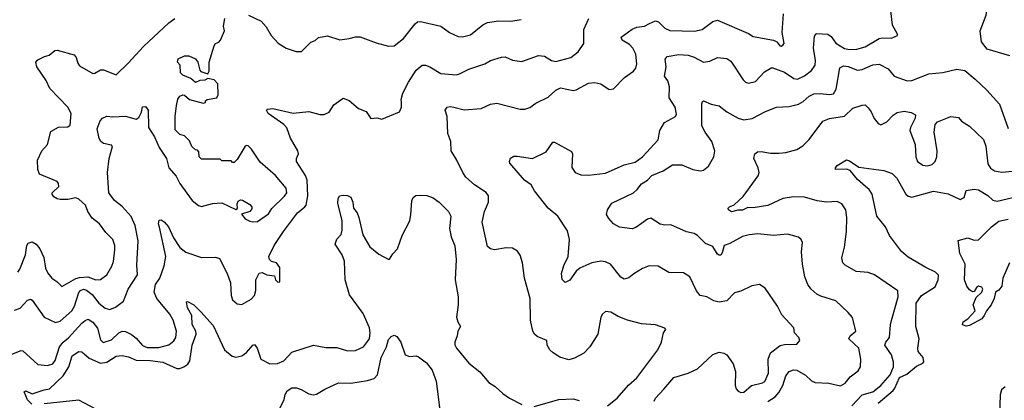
# Model space of a CAD drawing. Extents: x 2086813 to 2278017, y 548126 to 753336.
# Tile 267 of 461: x 2169805 to 2176140, y 686911 to 689357. Entities that reach past the tile are written whole.
import ezdxf

# ---------------------------------------------------------------- set-up
doc = ezdxf.new("R2010")
doc.units = 0

msp = doc.modelspace()

# ---------------------------------------------------------------- linework, layer by layer
at = {"layer": '0CON10XD'}
for points in [[(2176175, 689125.5), (2176028.7, 689168.7), (2175994.2, 689215), (2175984.5, 689285), (2176024.1, 689385.9), (2176037.3, 689495), (2176055.4, 689555), (2176045.6, 689595), (2176020.8, 689625)], [(2173886.5, 686905), (2173896.5, 686925), (2173948.8, 686981.2), (2174012.7, 687057.3), (2174105, 687084.4), (2174165, 687112.2), (2174265, 687204.4), (2174305, 687218.9), (2174334.5, 687214.5), (2174355, 687202.5), (2174394.5, 687145), (2174410, 687095), (2174408.5, 687005), (2174414.4, 686985), (2174428.3, 686968.3), (2174445, 686960), (2174465, 686962.5), (2174513.4, 687006.6), (2174585, 687023.8), (2174598.1, 687031.9), (2174622.3, 687085), (2174620.4, 687175), (2174636.4, 687215), (2174697.4, 687262.6), (2174725, 687270), (2174805, 687271.4), (2174824, 687295), (2174818, 687315), (2174789.2, 687345), (2174785, 687376.7), (2174709.4, 687459.4), (2174681.2, 687515), (2174601.5, 687631.5), (2174565, 687654), (2174515, 687647.1), (2174445, 687612.2), (2174405, 687601.9), (2174355, 687550.5), (2174305, 687541.8), (2174270.6, 687550.6), (2174225, 687575.8), (2174183.8, 687585), (2174160, 687615), (2174115.7, 687705), (2174075, 687730.6), (2173981.2, 687731.2), (2173912.4, 687772.4), (2173855, 687775.5), (2173812.1, 687757.9), (2173755.7, 687724.3), (2173725, 687697.5), (2173695, 687689.2), (2173672.8, 687702.8), (2173605.5, 687785.5), (2173575, 687800.6), (2173545, 687805.6), (2173485, 687794.4), (2173409.8, 687760.2), (2173385, 687740), (2173345, 687683.3), (2173315, 687667.5), (2173296.1, 687686.1), (2173290.8, 687725), (2173305, 687776.7), (2173333.3, 687835), (2173342.5, 687945), (2173330.3, 688000.3), (2173267.1, 688095), (2173204.3, 688145), (2173117, 688257), (2173096.7, 688295), (2173052.9, 688325), (2172959.2, 688435), (2172955.8, 688445), (2172963, 688467), (2172985, 688480), (2173005, 688480.8), (2173105, 688464.4), (2173192.4, 688507.6), (2173235, 688570), (2173245, 688570), (2173355, 688510), (2173360.8, 688495), (2173356.8, 688406.8), (2173378, 688375), (2173415, 688360.5), (2173465, 688357.1), (2173575, 688371.6), (2173695, 688423.8), (2173765, 688440.4), (2173812.2, 688475), (2173911.8, 688585), (2173924.5, 688645), (2173954, 688696), (2174023.8, 688735), (2174030, 688750), (2174022.5, 688795), (2173983.1, 688855), (2173986, 688925), (2173974, 688965), (2173954, 688995), (2173964.4, 689055), (2173956.9, 689103.1), (2173969.7, 689120.3), (2174045, 689133.5), (2174105, 689128.2), (2174145, 689115.5), (2174205, 689084.2), (2174245, 689090.8), (2174295, 689114.4), (2174355, 689107.1), (2174380.3, 689090.3), (2174460.6, 688970.6), (2174475, 688955.8), (2174495, 688948.6), (2174539.5, 688960.5), (2174597.2, 689022.8), (2174645, 689050.5), (2174725, 689019.3), (2174785, 688979.6), (2174810, 688975), (2174855, 688995.4), (2174898.6, 689031.4), (2174923.6, 689065), (2174926, 689095), (2174911.8, 689175), (2174917.8, 689252.2), (2174932.4, 689267.6), (2175005, 689264.6), (2175025, 689250), (2175055, 689206.5), (2175112, 689172), (2175145, 689165.4), (2175191.9, 689168.1), (2175245, 689183.1), (2175335.6, 689235.6), (2175355, 689240.5), (2175415, 689237.5), (2175452.5, 689255), (2175452.5, 689265), (2175421.1, 689321.1), (2175409.5, 689415)], [(2169755, 687207.5), (2169815, 687231.4), (2169825, 687229.2), (2169921.2, 687141.2), (2169983.9, 687133.9), (2170018.9, 687145), (2170033, 687167), (2170061.1, 687255), (2170085.3, 687285), (2170118.5, 687311.5), (2170205, 687406.2), (2170225, 687424.4), (2170245, 687432.9), (2170275, 687413.1), (2170304.6, 687375), (2170325, 687298.8), (2170342.8, 687282.8), (2170395, 687298.2), (2170441.9, 687345), (2170465, 687354.6), (2170485, 687351.8), (2170525, 687333.1), (2170555, 687310.5), (2170595, 687262.5), (2170625, 687250), (2170699.5, 687250.5), (2170765, 687267.9), (2170796.8, 687293.2), (2170809.6, 687315), (2170814.7, 687355), (2170793.3, 687425), (2170771.3, 687465), (2170686.7, 687565), (2170670, 687605), (2170678.2, 687655), (2170706.7, 687695), (2170734.2, 687775), (2170744.1, 687835), (2170705, 688022.5), (2170698.5, 688045), (2170702.3, 688067.7), (2170715, 688070), (2170735, 688058.1), (2170761.8, 688025), (2170793.8, 687955), (2170835, 687892.5), (2170873.1, 687863.1), (2170975, 687829.2), (2171065, 687830), (2171091.2, 687821.2), (2171140, 687725), (2171162, 687665), (2171165.6, 687585), (2171175, 687556.2), (2171205, 687531.4), (2171235, 687525.6), (2171295, 687561.5), (2171315.8, 687584.2), (2171324.7, 687615.3), (2171324, 687685), (2171345, 687728.8), (2171365, 687731.2), (2171395, 687717.5), (2171445, 687710), (2171450, 687685), (2171465, 687670), (2171478.3, 687671.7), (2171477.5, 687765), (2171457.5, 687795), (2171425, 687803.3), (2171412.5, 687815), (2171408.8, 687835), (2171441.2, 687905), (2171502, 687995), (2171592.5, 688115), (2171640, 688155), (2171648.1, 688165), (2171659.5, 688225), (2171654.7, 688324.8), (2171644.1, 688355), (2171586.5, 688445), (2171585.7, 688464.3), (2171599.2, 688495), (2171594.3, 688515), (2171547.3, 688595), (2171522.7, 688662.7), (2171505, 688682.5), (2171404, 688755), (2171393.8, 688775), (2171398.3, 688781.7), (2171434.2, 688785.8), (2171565, 688755.8), (2171665, 688767.1), (2171735, 688748.1), (2171763.2, 688746.8), (2171797, 688763), (2171825, 688810), (2171885, 688852.5), (2171925, 688837.5), (2171985.8, 688785.8), (2172035, 688766.7), (2172065, 688722.5), (2172103.6, 688726.4), (2172135, 688717.5), (2172247.5, 688765), (2172262, 688795), (2172262, 688828), (2172260, 688845), (2172269.4, 688885), (2172306.4, 688955), (2172355, 689033.3), (2172395, 689064.5), (2172415, 689064.5), (2172443.9, 689053.9), (2172515, 689011.8), (2172615, 689003.6), (2172635, 689008.2), (2172695, 689039.7), (2172797.4, 689072.6), (2172835, 689094.3), (2172905, 689116.9), (2172927.8, 689117.8), (2172975, 689097.5), (2173035, 689087.5), (2173142.6, 689127.4), (2173182.4, 689122.4), (2173226.7, 689095), (2173255, 689089.1), (2173352, 689115), (2173398.6, 689151.4), (2173434.2, 689205), (2173435.6, 689295), (2173466.4, 689365)], [(2169793.1, 687735), (2169805, 687754.2), (2169842.3, 687845), (2169851.4, 687905), (2169860, 687920), (2169885, 687928.2), (2169910.6, 687915), (2169933.6, 687885), (2169959.5, 687829.5), (2169970.9, 687760.9), (2169985, 687728), (2170010.8, 687695), (2170043.4, 687673.4), (2170075, 687642), (2170166.1, 687693.9), (2170189.2, 687700.8), (2170243.4, 687703.4), (2170295.4, 687684.6), (2170325, 687686.7), (2170365, 687717.5), (2170397, 687773), (2170407.3, 687802.7), (2170417.5, 687877.5), (2170416.2, 687906.2), (2170404.3, 687945), (2170359.7, 687989.7), (2170318.6, 688045), (2170271.9, 688081.9), (2170244, 688124), (2170228.5, 688165), (2170185, 688203.2), (2170165, 688212.5), (2170115, 688201.8), (2170065, 688201.8), (2170045, 688205.4), (2170025, 688217.8), (2170012.9, 688235), (2170013.6, 688245), (2170056.2, 688285), (2170055.2, 688305), (2170045, 688316.2), (2169931.2, 688365), (2169921.4, 688395), (2169918.6, 688455), (2169947.5, 688515), (2169984.2, 688555), (2170005, 688638.2), (2170055, 688665.3), (2170115, 688669.2), (2170130, 688680), (2170136.4, 688755), (2170114.5, 688795), (2169998.5, 688915), (2169975.3, 688965.3), (2169914.4, 689055), (2169908, 689085), (2169921.7, 689098.3), (2169965, 689121.2), (2169995, 689128.8), (2170031.7, 689158.3), (2170045, 689160.8), (2170155, 689132), (2170169.2, 689115), (2170177.9, 689077.9), (2170190, 689060), (2170275, 689012), (2170287.3, 689012.7), (2170325, 689033.8), (2170345, 689034), (2170425, 689003.5), (2170501.8, 689078.2), (2170602, 689185), (2170763.8, 689336.2), (2170804, 689365)], [(2170316.1, 688593.9), (2170303.3, 688655), (2170322.3, 688707.7), (2170337.5, 688725), (2170365, 688738), (2170405, 688732.5), (2170485, 688737.1), (2170555, 688716.7), (2170570.7, 688729.3), (2170587.9, 688762.1), (2170595, 688797.5), (2170615, 688800), (2170631.2, 688775), (2170634, 688665), (2170671.2, 688605), (2170702, 688535), (2170750, 688465), (2170763.3, 688405), (2170811.4, 688351.4), (2170834.5, 688304.5), (2170914, 688195), (2170955, 688163.3), (2170975, 688156.7), (2171045, 688176), (2171105, 688180), (2171195, 688137.5), (2171206.7, 688143.3), (2171203.9, 688173.9), (2171210, 688190), (2171225, 688200), (2171237.4, 688197.4), (2171285, 688169.2), (2171298, 688155), (2171298.8, 688141.2), (2171285.8, 688124.2), (2171232.5, 688107.5), (2171255, 688076.7), (2171285, 688061.2), (2171305, 688056.7), (2171335, 688060), (2171405, 688110), (2171427.1, 688142.9), (2171508.3, 688221.7), (2171523.3, 688245), (2171520, 688275), (2171450, 688355), (2171352.2, 688442.2), (2171295.3, 688525.3), (2171275, 688545.7), (2171265, 688549.2), (2171255, 688543.8), (2171205, 688457.5), (2171185, 688440), (2171175, 688440), (2171165, 688450), (2171105, 688450), (2171095, 688460), (2170975, 688460), (2170960, 688475), (2170958.3, 688508.3), (2170948.3, 688518.3), (2170935, 688520), (2170911.7, 688541.7), (2170898.3, 688578.3), (2170865, 688610), (2170835, 688620), (2170805, 688650), (2170804.1, 688734.1), (2170812.9, 688805), (2170822.9, 688847.1), (2170834.3, 688865.7), (2170855, 688873.8), (2170865, 688871.2), (2170897.5, 688845), (2170985, 688820), (2171000, 688825), (2171000, 688835), (2171010, 688845), (2171072.5, 688855), (2171081.2, 688875), (2171078.8, 688945), (2171055, 688970), (2171015, 688980), (2170995, 688967.5), (2170963, 688967), (2170935, 688952.5), (2170905, 688980), (2170855, 689000), (2170840, 689015), (2170837.5, 689065), (2170820, 689085), (2170824, 689105), (2170865, 689123.8), (2170893.9, 689123.9), (2170936.7, 689105), (2170950, 689085), (2170963, 689033), (2170970, 689025), (2171015, 689010), (2171023, 689027), (2171024.3, 689085), (2171055, 689190), (2171065, 689204.2), (2171087, 689213), (2171097.8, 689225), (2171122.9, 689285), (2171116.5, 689315), (2171123.8, 689365)], [(2171276.6, 689386.6), (2171357.7, 689347.7), (2171390.7, 689310.7), (2171422.5, 689255), (2171467, 689207), (2171520, 689175), (2171582.7, 689152.7), (2171617.3, 689152.7), (2171678.1, 689211.9), (2171705, 689222.5), (2171726.5, 689243.5), (2171785, 689253.3), (2171865, 689228.5), (2171925, 689235.6), (2171965, 689247.5), (2171995, 689247.5), (2172098.3, 689208.3), (2172177, 689187), (2172215, 689189.2), (2172273.3, 689236.7), (2172349.4, 689330.6), (2172365, 689342.5), (2172383.7, 689346.3), (2172515.4, 689315.4), (2172571.2, 689275), (2172625, 689248.1), (2172653.2, 689246.8), (2172705, 689260), (2172785, 689324.3), (2172815, 689338.6), (2172885, 689349.5), (2172965, 689346.9), (2173032.1, 689357.9)], [(2173587.5, 686875), (2173650, 686925), (2173721.3, 687008.7), (2173775.5, 687054.5), (2173910, 687235), (2173933.8, 687285), (2173946.2, 687345), (2173961.2, 687365), (2173956.7, 687375), (2173895, 687396), (2173805, 687402.5), (2173715.8, 687425.8), (2173655, 687450), (2173607.6, 687477.6), (2173575, 687482), (2173553.8, 687465), (2173544.2, 687445.8), (2173524, 687335), (2173473.3, 687255), (2173435, 687214), (2173375, 687180.8), (2173339.1, 687170.9), (2173281.2, 687188.8), (2173236.2, 687215), (2173215.7, 687235.7), (2173198.8, 687265), (2173196.7, 687295), (2173135, 687321.4), (2173117.5, 687335), (2173107.1, 687355), (2173090.6, 687425), (2173088.9, 687565), (2173053.1, 687695), (2173039.2, 687795), (2173025, 687842.5), (2173008.3, 687868.3), (2172975, 687888), (2172935, 687891.4), (2172858.8, 687878.8), (2172834.4, 687884.4), (2172815, 687900), (2172780.6, 688055), (2172795.5, 688124.5), (2172820.8, 688185), (2172822, 688225), (2172805.6, 688245.6), (2172731.2, 688295), (2172674.5, 688344.5), (2172655, 688373.8), (2172618.1, 688455), (2172580, 688515), (2172578.9, 688575), (2172559.5, 688625), (2172555.5, 688735), (2172543.1, 688775), (2172555, 688795.4), (2172575, 688799.6), (2172597.5, 688795), (2172665, 688776.7), (2172775, 688785.6), (2172835, 688814.2), (2172875, 688821.4), (2173025, 688781.1), (2173055, 688781.5), (2173088.1, 688791.9), (2173125, 688820), (2173205, 688858.9), (2173255, 688903.5), (2173285, 688919.4), (2173365, 688902.5), (2173385, 688905.8), (2173465, 688948.6), (2173505, 688954.2), (2173545, 688944.2), (2173597.7, 688907.7), (2173625, 688912), (2173697.1, 688985), (2173754.5, 689025.5), (2173768.6, 689045), (2173776.2, 689073.8), (2173768.5, 689135), (2173750.4, 689175), (2173728.2, 689198.2), (2173681.1, 689225), (2173674.4, 689245), (2173745, 689296.1), (2173775, 689308.2), (2173825, 689316.1), (2173857.6, 689332.4), (2173895, 689350.6), (2173915, 689342.9), (2173955, 689302.2), (2173987.4, 689287.4), (2174146.4, 689283.6), (2174195.9, 689294.1), (2174265.3, 689344.7), (2174295, 689353.8), (2174495, 689268.5), (2174525, 689250), (2174655.7, 689225.7), (2174675.8, 689215.8), (2174695, 689190), (2174705, 689187.5), (2174715, 689193.3), (2174723.3, 689205), (2174710.8, 689275), (2174718.6, 689395)], [(2174617.5, 686902.5), (2174666.1, 686933.9), (2174689.9, 686960.1), (2174715.8, 687005), (2174735, 687067.5), (2174755, 687095.6), (2174784.6, 687105.4), (2174805, 687103.6), (2174861.4, 687071.4), (2174899.2, 687035), (2174923.3, 687025), (2175011.1, 687021.1), (2175085, 687004.4), (2175115, 687020), (2175148.8, 687061.2), (2175200.3, 687099.7), (2175214.3, 687125.7), (2175216.7, 687175), (2175203.1, 687245), (2175140, 687305), (2175149.2, 687325), (2175184.4, 687355), (2175163.2, 687443.2), (2175135.4, 687475.4), (2175055, 687549.2), (2174959.1, 687579.1), (2174933.4, 687593.4), (2174895, 687626), (2174875, 687654), (2174855.6, 687705), (2174840.5, 687785), (2174835.5, 687864.5), (2174842.5, 687925), (2174833.8, 687945), (2174815, 687960), (2174745, 687978.9), (2174655, 687968.9), (2174555, 687980), (2174497.5, 687975), (2174455, 687962.5), (2174375, 687917.5), (2174336.7, 687905), (2174325, 687857.5), (2174315, 687843.3), (2174306.4, 687843.6), (2174295, 687850), (2174265, 687900), (2174217.6, 687917.6), (2174165, 687970.6), (2174145, 687983.3), (2174095, 687993.1), (2173995, 688039.2), (2173955, 688036), (2173925, 688042.5), (2173865, 688080.6), (2173843.8, 688075), (2173805, 688048), (2173768.7, 688021.3), (2173745, 688012.9), (2173665, 688023.3), (2173626.2, 688045), (2173595, 688078.8), (2173580.8, 688105), (2173586, 688135), (2173615, 688178), (2173755, 688243.5), (2173778.5, 688265), (2173805, 688302.5), (2173843.3, 688325), (2173872, 688355), (2173945, 688385.6), (2174005, 688423.8), (2174065, 688424.2), (2174135, 688393.3), (2174185, 688386), (2174205, 688390.8), (2174236.2, 688415), (2174271.9, 688475), (2174277.3, 688515), (2174258.8, 688575), (2174214.7, 688634.7), (2174193.5, 688675), (2174193.1, 688816.9), (2174198.3, 688831.7), (2174205, 688836.2), (2174254.2, 688814.2), (2174305, 688804.2), (2174355, 688765.6), (2174426.7, 688725), (2174465, 688714.4), (2174517.1, 688722.9), (2174603.4, 688766.6), (2174675, 688794), (2174755, 688798.1), (2174815, 688813.8), (2174845, 688830.4), (2174884.7, 688865.2), (2174915, 688880.4), (2174955, 688883.3), (2175015, 688875.4), (2175040, 688880), (2175059.1, 688910.9), (2175082.8, 689047.2), (2175105, 689061.1), (2175135, 689056.4), (2175195, 689032), (2175225, 689037.5), (2175295, 689067.1), (2175335, 689070.5), (2175391.7, 689041.7), (2175432, 688995), (2175515, 688963.6), (2175545, 688965.5), (2175655, 689008.2), (2175745, 689018.5), (2175835, 689040), (2175885, 689030.8), (2175952, 688975), (2176028.1, 688905), (2176109.4, 688815), (2176165, 688658)], [(2175158.4, 686875), (2175224.8, 686945.2), (2175295, 686965.8), (2175345.1, 687004.9), (2175405.8, 687075), (2175427.9, 687125), (2175427.3, 687155), (2175413.8, 687203.8), (2175372.2, 687265), (2175377.8, 687285), (2175402.2, 687315), (2175407.5, 687395), (2175415, 687423.3), (2175456.4, 687575), (2175454, 687615), (2175305, 687716), (2175263, 687733), (2175187.9, 687737.9), (2175115, 687779.4), (2175100.6, 687795), (2175094.5, 687825.5), (2175111.4, 687895), (2175124.5, 687995.5), (2175126.2, 688085), (2175119.5, 688135), (2175095, 688174.3), (2175065, 688187.8), (2174995, 688183.5), (2174935, 688192.9), (2174855, 688216.9), (2174785, 688217.9), (2174715, 688208.2), (2174617.4, 688162.6), (2174525, 688148), (2174489.3, 688150.7), (2174455, 688132.5), (2174426.4, 688133.6), (2174385, 688122.5), (2174366.2, 688135), (2174364, 688145), (2174371.2, 688155), (2174402.5, 688167.5), (2174459.1, 688220.9), (2174556.5, 688353.5), (2174561.8, 688375), (2174557.3, 688405), (2174529.2, 688465), (2174535.8, 688495), (2174552.3, 688507.7), (2174575, 688510.9), (2174635, 688499.1), (2174688.7, 688498.7), (2174735, 688503.8), (2174805, 688522.5), (2174842.8, 688547.2), (2174885, 688588), (2174972.5, 688705), (2175015, 688722.3), (2175112.1, 688737.9), (2175165, 688789.2), (2175225, 688808), (2175245, 688808.8), (2175265, 688790.8), (2175284.4, 688765), (2175301.7, 688721.7), (2175329.1, 688689.1), (2175345, 688680.6), (2175385, 688701.1), (2175425, 688742.9), (2175450.3, 688759.7), (2175495, 688769.2), (2175540.7, 688760.7), (2175568.8, 688745), (2175567.1, 688725), (2175537.1, 688665), (2175533.1, 688645), (2175566.4, 688555), (2175570, 688475), (2175581.4, 688445), (2175615, 688421.1), (2175645, 688417.8), (2175675, 688427.1), (2175694.3, 688445), (2175706.5, 688475), (2175708.2, 688515), (2175687.8, 688635), (2175695, 688683.3), (2175710.3, 688699.7), (2175795, 688734), (2175845, 688727.5), (2175865, 688704), (2175915, 688672.5), (2176006.2, 688586.2), (2176021.2, 688545), (2176035, 688430), (2176051.9, 688401.9), (2176075.9, 688385.9), (2176125, 688377.9), (2176238, 688388)], [(2169770.3, 687489.7), (2169807, 687503), (2169855, 687554), (2169875, 687560.8), (2169885.6, 687555), (2169962.2, 687445), (2170035, 687410), (2170065, 687419.1), (2170141.1, 687485), (2170158.1, 687515), (2170185, 687604.5), (2170195, 687617.3), (2170215, 687625.8), (2170235, 687618.2), (2170270.2, 687590.2), (2170315, 687534.7), (2170355, 687503.6), (2170385, 687494.6), (2170421.3, 687508.7), (2170472.4, 687547.6), (2170501.8, 687625), (2170563.1, 687716.9), (2170559, 687779), (2170566.2, 687935), (2170548.7, 688035), (2170521.2, 688091.2), (2170465, 688155.5), (2170415.8, 688195), (2170378.8, 688245), (2170369.5, 688375), (2170380.9, 688465), (2170401.2, 688541.2), (2170395, 688550), (2170345, 688560.6), (2170325.8, 688575), (2170316.1, 688593.9)], [(2175328.9, 686891.1), (2175425, 686973.1), (2175435, 686988.5), (2175465, 687057), (2175512.5, 687077.5), (2175575, 687129.6), (2175615, 687149.2), (2175621.5, 687158.5), (2175618.8, 687185), (2175585.6, 687225), (2175583.3, 687245), (2175593.2, 687305), (2175570, 687385), (2175572.7, 687535), (2175608.2, 687585), (2175695, 687639.5), (2175715.4, 687685), (2175716.9, 687715), (2175698, 687735), (2175635, 687763.8), (2175521.1, 687831.1), (2175477.9, 687867.9), (2175400.6, 687970.6), (2175375.9, 688025.9), (2175319.1, 688095), (2175289.5, 688235), (2175271.1, 688265), (2175247.1, 688285), (2175195, 688330.5), (2175147.3, 688387.3), (2175125, 688396.7), (2175054.4, 688394.4), (2175053.1, 688405), (2175065, 688419.4), (2175125, 688455.6), (2175145, 688450), (2175205, 688410), (2175365, 688387.5), (2175418.8, 688368.8), (2175447.6, 688337.6), (2175506.5, 688235), (2175521.9, 688221.9), (2175545, 688215.4), (2175685.3, 688255.3), (2175777.9, 688237.9), (2175855, 688201.4), (2175881.2, 688215), (2175895, 688260), (2175945, 688268.8), (2175975, 688264.2), (2176035, 688226.5), (2176066.9, 688196.9), (2176095, 688191.5), (2176195.9, 688214.1)], [(2169882.5, 686885), (2169855, 686912.5), (2169832.9, 686965), (2169845, 686970.8), (2169885, 686952), (2169962.4, 686977.6), (2169996.1, 686983.9), (2170085, 687068.2), (2170121.8, 687125), (2170142.6, 687197.4), (2170185, 687223.5), (2170205, 687222.2), (2170251.8, 687181.8), (2170325, 687149.7), (2170365, 687156.4), (2170425, 687195.2), (2170465, 687198), (2170505, 687189.6), (2170555, 687169.3), (2170645, 687167), (2170725, 687155.7), (2170815, 687114.2), (2170835, 687114.7), (2170860.6, 687125), (2170886.7, 687143.3), (2170899.7, 687165), (2170914.8, 687265.2), (2170940.7, 687335), (2170937.3, 687355), (2170915, 687398), (2170911.8, 687455), (2170884.6, 687505), (2170877.5, 687542.5), (2170885, 687546.2), (2170925, 687524.4), (2170970.1, 687480.1), (2171050.5, 687390.5), (2171123.5, 687235), (2171172.5, 687195), (2171195, 687187.5), (2171235, 687196.5), (2171265, 687217.1), (2171305, 687265.6), (2171315, 687268.6), (2171332.5, 687245), (2171355.5, 687175), (2171415, 687145.3), (2171463.1, 687146.9), (2171505, 687163.3), (2171555, 687220.8), (2171695, 687265.8), (2171775, 687250.6), (2171845, 687248.9), (2171915, 687227.5), (2171965, 687230.9), (2172017.8, 687255), (2172055.3, 687305), (2172060, 687345), (2172055, 687376.2), (2172015, 687469.2), (2171927.6, 687587.6), (2171898.8, 687685), (2171894, 687804), (2171878.9, 687845), (2171834.6, 687915), (2171844.7, 687945.3), (2171873.1, 687976.9), (2171880.4, 688005), (2171879.1, 688065), (2171852.3, 688177.7), (2171853.3, 688205), (2171862.5, 688225), (2171885, 688230), (2171915, 688226.7), (2171935, 688216.7), (2171948.8, 688185), (2171952.9, 688145), (2171975.4, 688115.4), (2171987.1, 688085), (2172013.5, 687975), (2172057.6, 687897.6), (2172115, 687849.2), (2172175, 687816.7), (2172185, 687817.5), (2172205, 687852.5), (2172235.9, 687884.1), (2172265, 687970), (2172314.2, 688065), (2172322.5, 688105), (2172327, 688193), (2172337.5, 688215), (2172353.6, 688226.4), (2172385, 688230), (2172425, 688226.2), (2172465, 688211.2), (2172503.3, 688185), (2172563.3, 688125), (2172578, 688095), (2172570.8, 688015), (2172581.7, 687961.7), (2172604.2, 687904.2), (2172613.3, 687815), (2172606.2, 687685), (2172626.2, 687575), (2172625.8, 687525), (2172614.3, 687445), (2172622.9, 687415), (2172641.2, 687385), (2172623.8, 687355), (2172620, 687325), (2172604.4, 687285), (2172605, 687267.5), (2172615, 687246.2), (2172695, 687150), (2172765, 687093.3), (2172824.1, 687024.1), (2172865, 687000), (2172914.2, 686954.2), (2172956.7, 686925), (2173035, 686884.3)], [(2176174, 687794), (2176130.6, 687695), (2176125, 687643.3), (2176105, 687618.8), (2176083.3, 687605), (2176074.5, 687565), (2176056.4, 687523.6), (2176025, 687486.7), (2176011.1, 687455), (2175994.4, 687435), (2175915, 687392.2), (2175895, 687388.1), (2175871.2, 687395), (2175876.2, 687415), (2175906.2, 687433.8), (2175952.5, 687485), (2175938.8, 687525), (2175958.8, 687571.2), (2175996.2, 687605), (2176002.5, 687625), (2175995, 687636.9), (2175975, 687644.2), (2175961.2, 687635), (2175945, 687610), (2175935, 687607.5), (2175915, 687621.2), (2175898, 687645), (2175883.8, 687685), (2175888.5, 687785), (2175853.3, 687855), (2175842.5, 687937.5), (2175904.5, 687955.5), (2175945, 687939.4), (2175975, 687942.9), (2176056.9, 688025), (2176105, 688061.8), (2176165, 688074.2)], [(2171453.3, 686806.7), (2171505.8, 686915), (2171512.5, 686947.5), (2171525, 686970.5), (2171555, 686990.9), (2171585, 686990), (2171615, 686980.6), (2171665, 686951.4), (2171695, 686945.7), (2171715, 686949.4), (2171767.8, 686982.2), (2171855, 687022.9), (2171935, 687021.4), (2172043.2, 687036.8), (2172085, 687050.8), (2172106.4, 687073.6), (2172130.9, 687185), (2172165.4, 687254.6), (2172178.8, 687301.2), (2172195, 687321.4), (2172215, 687328.6), (2172230.6, 687320.6), (2172256.7, 687285), (2172285, 687203.8), (2172312.3, 687192.3), (2172355, 687195.8), (2172370.3, 687190.3), (2172422.3, 687152.3), (2172459.4, 687105), (2172484.6, 687034.6), (2172515.5, 686795)], [(2176145, 686997.8), (2176122.6, 686977.4), (2176112.3, 686945), (2176109.6, 686815)], [(2170295, 686852.9), (2170185, 686912.2), (2169962.7, 686887.3)], [(2173115, 686871.2), (2173274.2, 686915.8), (2173365, 686920), (2173405, 686908.8)]]:
    msp.add_lwpolyline(points, dxfattribs=at)

doc.saveas('drawing.dxf')
